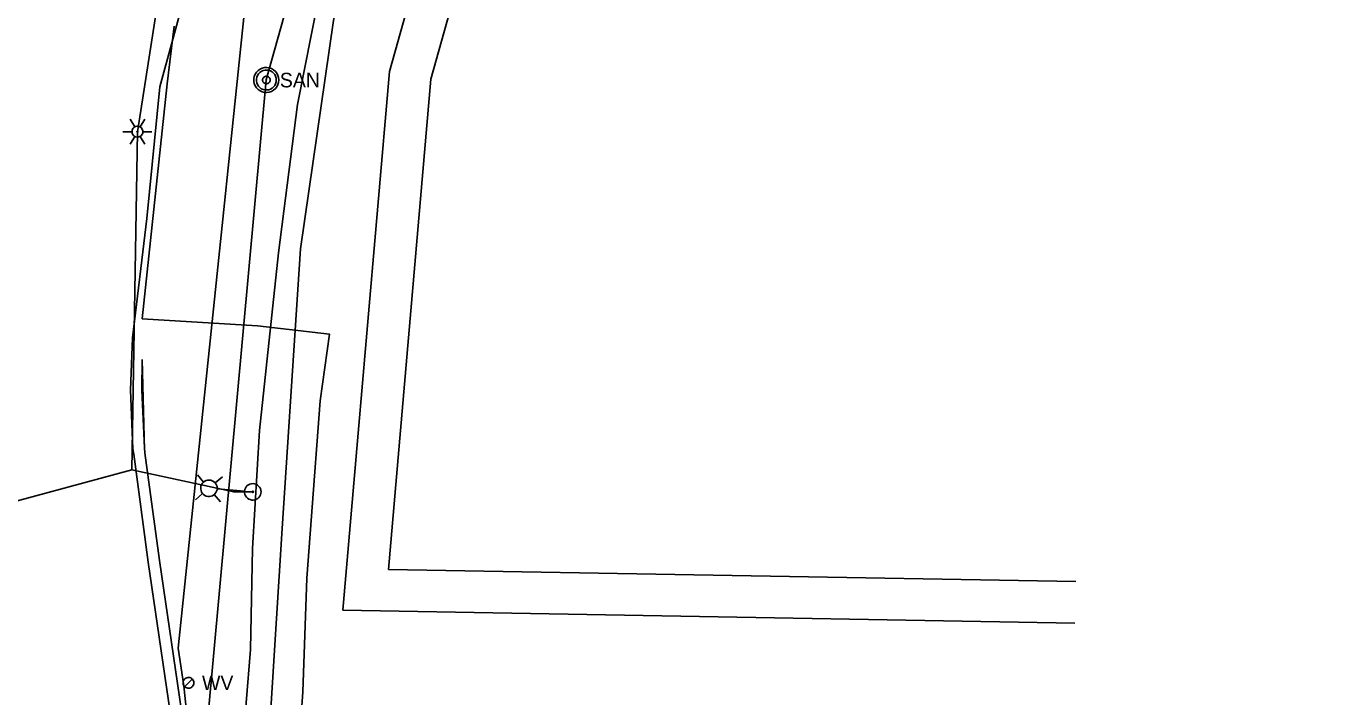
# Model space of a CAD drawing. Extents: x 596028 to 606371, y 330010 to 403088.
# Drawn here: x 604885.2 to 605228.3, y 335853.1 to 336030.1 of the extents above; entities that cross this region are included whole.
import ezdxf

# ---------------------------------------------------------------- set-up
doc = ezdxf.new("R2010")
doc.units = 0
for name, color, linetype in [('E_LTG', 7, 'Continuous'), ('E_LTG_CID', 7, 'Continuous'), ('E_UTL_E_UG', 7, 'Continuous'), ('E_UTL_G_UG', 7, 'Continuous'), ('E_UTL_SAN_MH', 7, 'Continuous'), ('E_UTL_SAN_UG', 7, 'Continuous'), ('E_UTL_TV_UG', 7, 'Continuous'), ('E_UTL_W', 7, 'Continuous'), ('E_UTL_W_UG', 7, 'Continuous')]:
    doc.layers.add(name, color=color, linetype=linetype)

msp = doc.modelspace()

# ---------------------------------------------------------------- linework, layer by layer
at = {"layer": 'E_LTG'}
for points in [[(604913.82, 336003.46), (604912.63, 336005.52)], [(604915.24, 336003.46), (604916.44, 336005.52)], [(604910.72, 336002.22), (604913.1, 336002.22)], [(604912.63, 335998.92), (604913.82, 336000.99)], [(604915.96, 336002.22), (604915.93, 336002.49), (604915.86, 336002.75), (604915.73, 336003), (604915.56, 336003.21), (604915.36, 336003.39), (604915.12, 336003.52), (604914.87, 336003.61), (604914.6, 336003.65), (604914.33, 336003.64), (604914.06, 336003.57), (604913.82, 336003.46), (604913.59, 336003.3), (604913.41, 336003.11), (604913.26, 336002.88), (604913.16, 336002.63), (604913.11, 336002.36), (604913.11, 336002.09), (604913.16, 336001.82), (604913.26, 336001.57), (604913.41, 336001.34), (604913.59, 336001.14), (604913.82, 336000.99), (604914.06, 336000.87), (604914.33, 336000.81), (604914.6, 336000.8), (604914.87, 336000.83), (604915.12, 336000.92), (604915.36, 336001.06), (604915.56, 336001.24), (604915.73, 336001.45), (604915.86, 336001.69), (604915.93, 336001.95), (604915.96, 336002.22)], [(604915.96, 336002.22), (604915.93, 336002.49), (604915.86, 336002.75), (604915.73, 336003), (604915.56, 336003.21), (604915.36, 336003.39), (604915.12, 336003.52), (604914.87, 336003.61), (604914.6, 336003.65), (604914.33, 336003.64), (604914.06, 336003.57), (604913.82, 336003.46), (604913.59, 336003.3), (604913.41, 336003.11), (604913.26, 336002.88), (604913.16, 336002.63), (604913.11, 336002.36), (604913.11, 336002.09), (604913.16, 336001.82), (604913.26, 336001.57), (604913.41, 336001.34), (604913.59, 336001.14), (604913.82, 336000.99), (604914.06, 336000.87), (604914.33, 336000.81), (604914.6, 336000.8), (604914.87, 336000.83), (604915.12, 336000.92), (604915.36, 336001.06), (604915.56, 336001.24), (604915.73, 336001.45), (604915.86, 336001.69), (604915.93, 336001.95), (604915.96, 336002.22)], [(604915.96, 336002.22), (604915.93, 336002.49), (604915.86, 336002.75), (604915.73, 336003), (604915.56, 336003.21), (604915.36, 336003.39), (604915.12, 336003.52), (604914.87, 336003.61), (604914.6, 336003.65), (604914.33, 336003.64), (604914.06, 336003.57), (604913.82, 336003.46), (604913.59, 336003.3), (604913.41, 336003.11), (604913.26, 336002.88), (604913.16, 336002.63), (604913.11, 336002.36), (604913.11, 336002.09), (604913.16, 336001.82), (604913.26, 336001.57), (604913.41, 336001.34), (604913.59, 336001.14), (604913.82, 336000.99), (604914.06, 336000.87), (604914.33, 336000.81), (604914.6, 336000.8), (604914.87, 336000.83), (604915.12, 336000.92), (604915.36, 336001.06), (604915.56, 336001.24), (604915.73, 336001.45), (604915.86, 336001.69), (604915.93, 336001.95), (604915.96, 336002.22)], [(604914.65, 336002.22), (604914.65, 336002.25), (604914.64, 336002.27), (604914.63, 336002.29), (604914.62, 336002.31), (604914.6, 336002.32), (604914.58, 336002.33), (604914.56, 336002.34), (604914.54, 336002.34), (604914.51, 336002.34), (604914.49, 336002.34), (604914.47, 336002.33), (604914.45, 336002.31), (604914.44, 336002.3), (604914.42, 336002.28), (604914.42, 336002.26), (604914.41, 336002.23), (604914.41, 336002.21), (604914.42, 336002.19), (604914.42, 336002.17), (604914.44, 336002.15), (604914.45, 336002.13), (604914.47, 336002.12), (604914.49, 336002.11), (604914.51, 336002.11), (604914.54, 336002.1), (604914.56, 336002.11), (604914.58, 336002.12), (604914.6, 336002.13), (604914.62, 336002.14), (604914.63, 336002.16), (604914.64, 336002.18), (604914.65, 336002.2), (604914.65, 336002.22)], [(604916.44, 335998.92), (604915.24, 336000.99)], [(604915.96, 336002.22), (604918.34, 336002.22)], [(604931.97, 335909.8), (604930.34, 335911.72)], [(604931.2, 335908.34), (604931.2, 335907.92), (604931.29, 335907.52), (604931.45, 335907.14), (604931.67, 335906.79), (604931.96, 335906.5), (604932.3, 335906.26), (604932.68, 335906.09), (604933.09, 335906), (604933.5, 335905.99), (604933.91, 335906.05), (604934.3, 335906.19), (604934.65, 335906.4), (604934.96, 335906.68), (604935.21, 335907.01), (604935.4, 335907.38), (604935.51, 335907.78), (604935.54, 335908.19), (604935.5, 335908.6), (604935.37, 335908.99), (604935.18, 335909.36), (604934.92, 335909.68), (604934.6, 335909.95), (604934.24, 335910.15), (604933.85, 335910.28), (604933.44, 335910.33), (604933.03, 335910.31), (604932.63, 335910.2), (604932.25, 335910.03), (604931.92, 335909.78), (604931.64, 335909.48), (604931.42, 335909.13), (604931.27, 335908.74), (604931.2, 335908.34)], [(604935.01, 335909.55), (604936.92, 335911.18)], [(604942.76, 335907.39), (604942.77, 335906.97), (604942.85, 335906.57), (604943.01, 335906.19), (604943.24, 335905.84), (604943.53, 335905.55), (604943.87, 335905.31), (604944.25, 335905.15), (604944.65, 335905.05), (604945.06, 335905.04), (604945.47, 335905.1), (604945.86, 335905.24), (604946.22, 335905.46), (604946.53, 335905.73), (604946.78, 335906.06), (604946.96, 335906.43), (604947.07, 335906.83), (604947.11, 335907.24), (604947.06, 335907.65), (604946.94, 335908.05), (604946.74, 335908.41), (604946.48, 335908.73), (604946.17, 335909), (604945.81, 335909.2), (604945.41, 335909.33), (604945, 335909.38), (604944.59, 335909.36), (604944.19, 335909.26), (604943.82, 335909.08), (604943.48, 335908.84), (604943.2, 335908.53), (604942.98, 335908.18), (604942.83, 335907.8), (604942.76, 335907.39)], [(604931.72, 335906.76), (604929.81, 335905.14)], [(604934.76, 335906.51), (604936.38, 335904.6)], [(604935.57, 335907.98), (604942.72, 335907.39)], [(604944.76, 335907.22), (604944.76, 335907.19), (604944.77, 335907.16), (604944.78, 335907.13), (604944.8, 335907.11), (604944.82, 335907.08), (604944.85, 335907.07), (604944.88, 335907.05), (604944.91, 335907.05), (604944.94, 335907.04), (604944.97, 335907.05), (604945, 335907.06), (604945.03, 335907.08), (604945.05, 335907.1), (604945.07, 335907.12), (604945.09, 335907.15), (604945.09, 335907.18), (604945.1, 335907.21), (604945.09, 335907.24), (604945.08, 335907.27), (604945.07, 335907.3), (604945.05, 335907.33), (604945.03, 335907.35), (604945, 335907.36), (604944.97, 335907.37), (604944.94, 335907.38), (604944.9, 335907.37), (604944.87, 335907.37), (604944.85, 335907.35), (604944.82, 335907.33), (604944.8, 335907.31), (604944.78, 335907.28), (604944.77, 335907.26), (604944.76, 335907.22)]]:
    msp.add_lwpolyline(points, dxfattribs=at)
at = {"layer": 'E_LTG_CID'}
for points in [[(604988.03, 336337), (604960.61, 336227.82), (604932.87, 336119.93), (604914.53, 336002.22), (604913.02, 335913.04)], [(604878.29, 335903.64), (604913.02, 335913.04), (604939.92, 335907.17), (604942.6, 335907.17), (604944.93, 335907.21)]]:
    msp.add_lwpolyline(points, dxfattribs=at)
at = {"layer": 'E_UTL_E_UG'}
for p, q in [((604980.68, 335886.76), (605161.81, 335883.58)), ((604968.7, 335875.97), (605161.62, 335872.59))]:
    msp.add_line(p, q, dxfattribs=at)
for points in [[(604980.68, 335886.76), (604991.87, 336016.1), (605102.55, 336410.88), (605260.15, 336409.56), (605587.73, 336403.22)], [(604968.7, 335875.97), (604981, 336018.08), (605058.19, 336293.4)], [(604950.37, 335861.21), (604952.66, 335897.52), (604957.54, 335971.28), (604966.18, 336031.51), (604975.9, 336071.51), (604986.04, 336114.11), (605001.87, 336168.57), (605008.63, 336196.68)], [(604941.77, 335773.97), (604938.58, 335814.91), (604947.51, 335814.7), (604950.37, 335861.21)]]:
    msp.add_lwpolyline(points, dxfattribs=at)
at = {"layer": 'E_UTL_G_UG'}
msp.add_line((604915.75, 335942.13), (604916.43, 335918.17), dxfattribs=at)
for points in [[(604920.42, 336014.05), (604967.96, 336188.2), (605007.72, 336337.72)], [(604915.78, 335952.81), (604922.36, 336014.88), (604924.23, 336030.1)], [(604913.24, 335947.88), (604917.02, 335979.33), (604920.42, 336014.05)], [(604958.16, 335854.43), (604959.2, 335884.43), (604962.69, 335931.2), (604965.19, 335948.79), (604946.13, 335950.98), (604915.78, 335952.81)], [(604992.54, 335374.29), (604982.41, 335439.85), (604977.55, 335472.28), (604967.89, 335533.23), (604963.9, 335558.28), (604960.62, 335582.14), (604958.16, 335603.66), (604954.67, 335636.73), (604949.76, 335671.68), (604943.72, 335708.39), (604939.44, 335742.84), (604934.8, 335769.3), (604917.37, 335888.66), (604913.54, 335917.13), (604913.36, 335918.56), (604912.73, 335934.03), (604913.24, 335947.88)], [(604934.01, 335824.97), (604927.71, 335838.6), (604920.34, 335889.07), (604916.51, 335917.52), (604916.35, 335918.82), (604915.73, 335934.04), (604915.75, 335942.13)], [(604934.01, 335824.97), (604927.71, 335838.6), (604920.34, 335889.07), (604916.51, 335917.52), (604916.35, 335918.82), (604915.73, 335934.04), (604915.75, 335942.13)], [(604933.3, 335817.09), (604955.52, 335816.7), (604958.16, 335854.43)]]:
    msp.add_lwpolyline(points, dxfattribs=at)
at = {"layer": 'E_UTL_SAN_MH'}
for points in [[(604951.79, 336015.86), (604951.73, 336016.48), (604951.56, 336017.08), (604951.27, 336017.64), (604950.88, 336018.13), (604950.41, 336018.54), (604949.87, 336018.86), (604949.27, 336019.06), (604948.65, 336019.15), (604948.02, 336019.12), (604947.41, 336018.98), (604946.84, 336018.71), (604946.33, 336018.35), (604945.9, 336017.9), (604945.56, 336017.37), (604945.33, 336016.79), (604945.21, 336016.17), (604945.21, 336015.54), (604945.33, 336014.93), (604945.56, 336014.34), (604945.9, 336013.82), (604946.33, 336013.36), (604946.84, 336013), (604947.41, 336012.74), (604948.02, 336012.59), (604948.65, 336012.56), (604949.27, 336012.65), (604949.87, 336012.86), (604950.41, 336013.17), (604950.88, 336013.58), (604951.27, 336014.07), (604951.56, 336014.63), (604951.73, 336015.23), (604951.79, 336015.86)], [(604951.13, 336015.86), (604951.09, 336016.36), (604950.95, 336016.84), (604950.72, 336017.28), (604950.4, 336017.68), (604950.03, 336018.01), (604949.59, 336018.26), (604949.12, 336018.42), (604948.62, 336018.49), (604948.12, 336018.47), (604947.63, 336018.35), (604947.17, 336018.14), (604946.77, 336017.85), (604946.42, 336017.49), (604946.15, 336017.07), (604945.96, 336016.6), (604945.87, 336016.11), (604945.87, 336015.61), (604945.96, 336015.11), (604946.15, 336014.65), (604946.42, 336014.22), (604946.77, 336013.86), (604947.17, 336013.57), (604947.63, 336013.36), (604948.12, 336013.24), (604948.62, 336013.22), (604949.12, 336013.29), (604949.59, 336013.46), (604950.03, 336013.71), (604950.4, 336014.04), (604950.72, 336014.43), (604950.95, 336014.88), (604951.09, 336015.36), (604951.13, 336015.86)], [(604949.48, 336015.86), (604949.47, 336016.04), (604949.41, 336016.22), (604949.33, 336016.39), (604949.21, 336016.54), (604949.07, 336016.66), (604948.91, 336016.76), (604948.73, 336016.82), (604948.54, 336016.85), (604948.35, 336016.84), (604948.17, 336016.79), (604948, 336016.71), (604947.85, 336016.61), (604947.72, 336016.47), (604947.61, 336016.31), (604947.54, 336016.14), (604947.51, 336015.95), (604947.51, 336015.76), (604947.54, 336015.58), (604947.61, 336015.4), (604947.72, 336015.24), (604947.85, 336015.11), (604948, 336015), (604948.17, 336014.92), (604948.35, 336014.88), (604948.54, 336014.87), (604948.73, 336014.89), (604948.91, 336014.96), (604949.07, 336015.05), (604949.21, 336015.17), (604949.33, 336015.32), (604949.41, 336015.49), (604949.47, 336015.67), (604949.48, 336015.86)]]:
    msp.add_lwpolyline(points, dxfattribs=at)
at = {"layer": 'E_UTL_SAN_UG'}
for p, q in [((604948.46, 336015.86), (605040.61, 336343.83)), ((604933.05, 335847.51), (604948.46, 336015.86))]:
    msp.add_line(p, q, dxfattribs=at)
at = {"layer": 'E_UTL_TV_UG'}
msp.add_lwpolyline([(604953.74, 335700.7), (604947.56, 335736.19), (604941.77, 335773.97), (604943.64, 335782.51), (604943.62, 335782.47), (604940.93, 335823.43), (604944.35, 335865.62), (604944.84, 335892.26), (604946.69, 335923.37), (604951.72, 335970.22), (604956.7, 336009.43), (604966.16, 336057), (604981.4, 336117.37), (604995.05, 336168.57), (604995.08, 336168.59), (605002.88, 336192.51), (605017.85, 336240.31), (605030.14, 336283.75), (605041.76, 336326.86), (605047.54, 336347.25), (605060.52, 336404.97)], dxfattribs=at)
at = {"layer": 'E_UTL_W'}
for points in [[(604929.4, 335856.82), (604929.37, 335857.09), (604929.3, 335857.35), (604929.17, 335857.59), (604929.01, 335857.81), (604928.8, 335857.98), (604928.57, 335858.12), (604928.31, 335858.21), (604928.04, 335858.25), (604927.77, 335858.23), (604927.51, 335858.17), (604927.26, 335858.06), (604927.04, 335857.9), (604926.85, 335857.7), (604926.71, 335857.47), (604926.61, 335857.22), (604926.56, 335856.96), (604926.56, 335856.69), (604926.61, 335856.42), (604926.71, 335856.17), (604926.85, 335855.94), (604927.04, 335855.74), (604927.26, 335855.59), (604927.51, 335855.47), (604927.77, 335855.41), (604928.04, 335855.4), (604928.31, 335855.44), (604928.57, 335855.52), (604928.8, 335855.66), (604929.01, 335855.84), (604929.17, 335856.05), (604929.3, 335856.29), (604929.37, 335856.55), (604929.4, 335856.82)], [(604926.97, 335855.81), (604928.98, 335857.83)]]:
    msp.add_lwpolyline(points, dxfattribs=at)
at = {"layer": 'E_UTL_W_UG'}
for points in [[(604926.79, 335856.04), (604925.3, 335865.93), (604950.66, 336110.15)], [(604940.12, 335727.35), (604926.79, 335856.04)]]:
    msp.add_lwpolyline(points, dxfattribs=at)

# ---------------------------------------------------------------- texts
at = {"layer": 'E_UTL_SAN_MH'}
msp.add_text('SAN', height=3.849, dxfattribs=at).set_placement((604952.06, 336013.91))
at = {"layer": 'E_UTL_W'}
msp.add_text('WV', height=3.85, dxfattribs=at).set_placement((604931.54, 335854.9))

doc.saveas('drawing.dxf')
